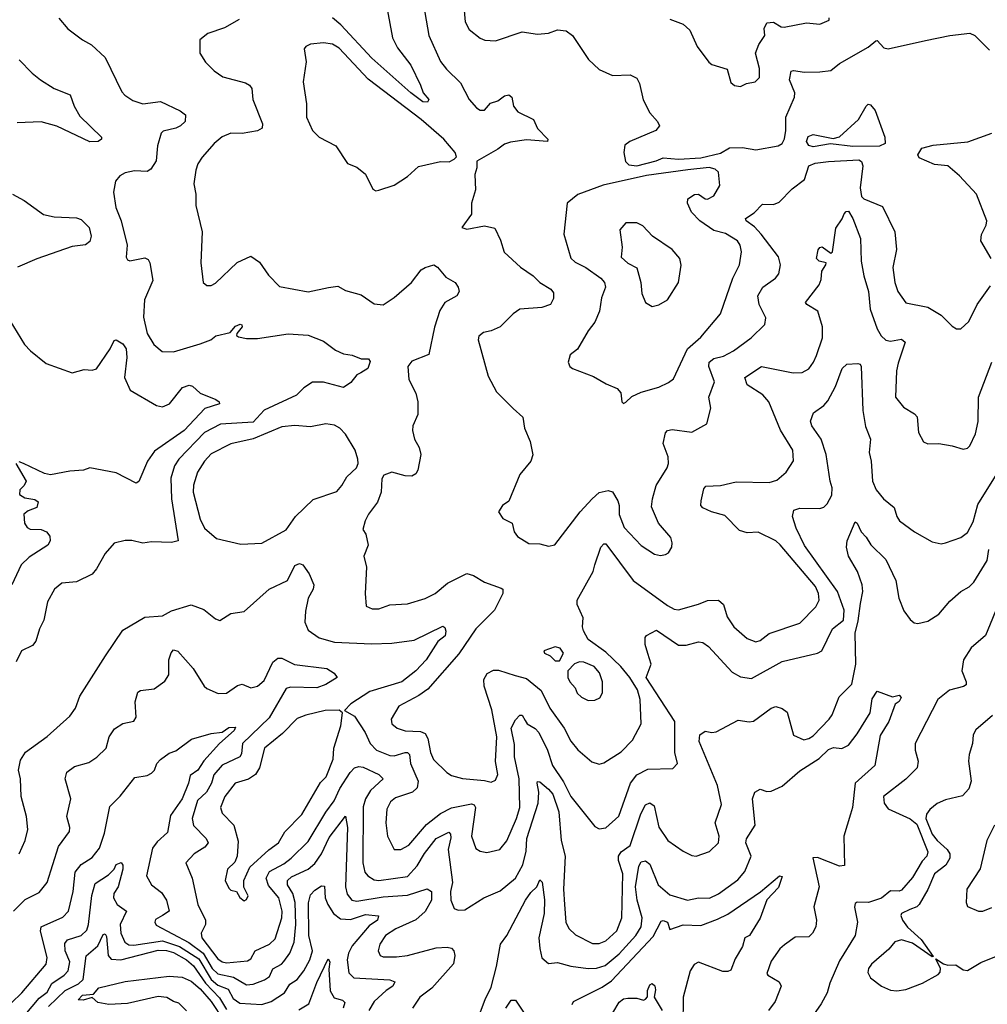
# Model space of a CAD drawing. Extents: x 1468344 to 1613994, y 525695 to 643861.
# Tile 351 of 427: x 1567347 to 1571735, y 603623 to 608087. Entities that reach past the tile are written whole.
import ezdxf

# ---------------------------------------------------------------- set-up
doc = ezdxf.new("R2010")
doc.units = 0

msp = doc.modelspace()

# ---------------------------------------------------------------- linework, layer by layer
at = {"layer": '0CON10XD'}
for points in [[(1569013.8, 608135), (1569037.5, 608005), (1569060.1, 607960.1), (1569120.8, 607880.8), (1569165, 607790), (1569175.7, 607755), (1569202, 607725), (1569196.6, 607713.4), (1569175, 607714.1), (1569120.9, 607755), (1568943.1, 607913.1), (1568803.7, 608063.7), (1568765.8, 608095)], [(1569178.5, 608155), (1569201.5, 608015), (1569255, 607898.1), (1569282.1, 607862.1), (1569345, 607800.9), (1569385, 607724.4), (1569417.7, 607687.7), (1569435, 607676.7), (1569455, 607677.1), (1569482.1, 607707.9), (1569515, 607718.9), (1569545, 607741.5), (1569565, 607745.7), (1569578.6, 607735), (1569586.7, 607695), (1569605, 607669.2), (1569676, 607635), (1569695, 607594), (1569742.5, 607545), (1569740, 607535), (1569645, 607541.8), (1569571.8, 607531.8), (1569545, 607523.2), (1569515, 607499.6), (1569420, 607445), (1569420, 607415), (1569411.2, 607385), (1569414, 607315), (1569396, 607255), (1569395.7, 607205), (1569352, 607145), (1569375, 607137.1), (1569455, 607152.3), (1569501.2, 607141.2), (1569526.9, 607086.9), (1569543, 607033), (1569618, 606965), (1569675.8, 606925), (1569706, 606896), (1569756, 606866), (1569768, 606848), (1569767, 606823), (1569753.3, 606795), (1569715, 606781.9), (1569615, 606774.2), (1569585, 606754), (1569526.2, 606695), (1569485, 606676), (1569450.5, 606669.5), (1569428.3, 606651.7), (1569426.2, 606635), (1569470.5, 606470.5), (1569509.5, 606399.5), (1569584.5, 606324.5), (1569628, 606285), (1569636.2, 606235), (1569661.4, 606175), (1569674.2, 606114.2), (1569664.4, 606085), (1569615.4, 606025), (1569565.5, 605904.5), (1569536.1, 605883.9), (1569517.5, 605855), (1569537.5, 605825), (1569580, 605805), (1569589.2, 605765), (1569604.4, 605744.4), (1569655, 605712), (1569705, 605711.1), (1569745, 605700), (1569773.4, 605706.6), (1569889.1, 605855), (1569943.5, 605915), (1569975, 605943.6), (1570015, 605952.5), (1570035, 605947.1), (1570059.1, 605905), (1570065.6, 605885), (1570065.6, 605844.4), (1570087.9, 605785), (1570165, 605703.5), (1570226, 605664), (1570252, 605658), (1570275, 605662), (1570289.5, 605670.5), (1570304, 605695), (1570305.9, 605715.9), (1570299.2, 605739.2), (1570244.2, 605805), (1570212.3, 605877.7), (1570215.8, 605915), (1570233.1, 605975), (1570282.5, 606055), (1570289.1, 606075), (1570286.8, 606105), (1570264.7, 606165), (1570275.6, 606214.4), (1570285, 606224.2), (1570305, 606229.4), (1570395, 606216.4), (1570462, 606255), (1570481.5, 606325), (1570472.1, 606375), (1570496.8, 606445), (1570471.4, 606515), (1570473.9, 606535), (1570495, 606550.6), (1570537.9, 606562.1), (1570584.2, 606585.8), (1570664.3, 606645), (1570725.8, 606705), (1570730.8, 606735), (1570699.6, 606795), (1570694.6, 606835), (1570716.3, 606873.7), (1570774.4, 606915), (1570789.5, 606935), (1570797.5, 606975), (1570787.5, 607012.5), (1570708.7, 607115), (1570678.2, 607148.2), (1570641.1, 607175), (1570638.6, 607185), (1570678.1, 607211.9), (1570715, 607250), (1570765, 607248.6), (1570790.3, 607259.7), (1570849.8, 607320.2), (1570905, 607362.5), (1570925.4, 607425), (1570953.8, 607436.2), (1571015, 607444), (1571151.9, 607451.9), (1571164.2, 607444.2), (1571170.4, 607425), (1571157.8, 607325), (1571164.7, 607285), (1571175, 607274.7), (1571259.3, 607239.3), (1571315.8, 607125), (1571322.9, 607045), (1571306.5, 606963.5), (1571314.6, 606895), (1571328.8, 606855), (1571365, 606803.1), (1571465, 606783.8), (1571525, 606747.8), (1571575, 606697.1), (1571595, 606685.8), (1571615, 606685.8), (1571650.9, 606719.1), (1571689.2, 606795), (1571748.9, 606881.1)], [(1569360.9, 608145), (1569367.6, 608077.6), (1569385, 608042), (1569435, 608002.5), (1569456, 607994), (1569505, 607990.8), (1569625, 608031.9), (1569695, 608020.8), (1569745, 608025.7), (1569785, 608040.9), (1569825, 608036.2), (1569854.3, 608015), (1569926.3, 607906.3), (1569975, 607860.8), (1570034.4, 607834.4), (1570115, 607837.1), (1570145, 607821.4), (1570157.7, 607797.7), (1570174, 607724), (1570204.3, 607665), (1570239.2, 607625), (1570247.5, 607605), (1570231.2, 607585), (1570114, 607535), (1570091.5, 607518.5), (1570086.1, 607485), (1570093.4, 607443.4), (1570108.8, 607428.8), (1570145, 607424.5)], [(1567524.5, 608094.5), (1567565.6, 608045.6), (1567631.2, 607995), (1567672.4, 607972.4), (1567734.3, 607915), (1567810.3, 607760.3), (1567823.3, 607745), (1567860.5, 607720.5), (1567905, 607705.5), (1567985, 607715.6), (1568075, 607674.3), (1568098.1, 607655), (1568096.5, 607625), (1568075.6, 607605), (1568054.5, 607594.5), (1567997.7, 607582.3), (1567988.1, 607571.9), (1567971.3, 607515), (1567965, 607446.7), (1567941.4, 607408.6), (1567925, 607398.9), (1567867.9, 607402.1), (1567825, 607393.1), (1567800.9, 607379.1), (1567781.2, 607355), (1567772.5, 607305), (1567782.5, 607235), (1567806.4, 607175), (1567834.3, 607065), (1567830.3, 607010.3), (1567835, 606997.5), (1567846.1, 606993.9), (1567915, 607007.8), (1567929.6, 606999.6), (1567937.5, 606985), (1567950, 606905), (1567912.9, 606817.1), (1567908.4, 606738.4), (1567925, 606664.3), (1567955, 606614), (1567993.2, 606583.2), (1568045, 606580.4), (1568165, 606616.8), (1568213.3, 606635), (1568236.7, 606653.3), (1568300.9, 606669.1), (1568325, 606697.1), (1568346.6, 606706.6), (1568354, 606704), (1568355.7, 606695), (1568331.2, 606665), (1568330, 606655), (1568339.2, 606649.2), (1568375, 606641.5), (1568425, 606641.1), (1568565, 606662.1), (1568655, 606656.2), (1568725, 606630), (1568779.1, 606589.1), (1568815, 606572), (1568855, 606565.6), (1568895, 606549.5), (1568929.1, 606549.1), (1568936.7, 606536.7), (1568925.5, 606505), (1568894.3, 606485.7), (1568875, 606476.2), (1568847.7, 606442.3), (1568815, 606420), (1568725, 606443.1), (1568675, 606443.1), (1568635, 606417.9), (1568602.2, 606385), (1568455, 606316.4), (1568405, 606261.9), (1568256.9, 606253.1), (1568185, 606216.1), (1568068, 606095), (1568049.1, 606065), (1568032.2, 606007.8), (1568035.3, 605915), (1568065.6, 605724.4), (1568035, 605716.7), (1567945, 605719.2), (1567905, 605713.3), (1567855, 605725.6), (1567824.5, 605725.5), (1567775, 605713.1), (1567735, 605666.7), (1567695, 605596.7), (1567675, 605573.8), (1567605, 605538.7), (1567537.4, 605532.6), (1567504.6, 605505.4), (1567472.4, 605447.6), (1567456.4, 605365), (1567437.1, 605325), (1567420.6, 605269.4), (1567405, 605250), (1567355, 605225.6), (1567330.5, 605175)], [(1568341.8, 608088.2), (1568275, 608049.4), (1568200, 608025), (1568163.3, 607995), (1568163.3, 607935), (1568188.8, 607895), (1568228, 607855), (1568268, 607828), (1568370.7, 607800.7), (1568389.7, 607789.7), (1568399.2, 607775), (1568404.3, 607725), (1568448.1, 607615), (1568445.8, 607595), (1568425, 607583.8), (1568355, 607570.9), (1568305, 607571.8), (1568265, 607555.5), (1568229.4, 607525), (1568175, 607464), (1568155, 607433.3), (1568145.6, 607404.4), (1568137, 607343), (1568145.5, 607295.5), (1568145.8, 607245), (1568174.4, 607125), (1568168, 606985), (1568178.8, 606895), (1568195, 606882), (1568215, 606882.5), (1568235, 606892.5), (1568333.1, 606986.9), (1568395, 607015.6), (1568435, 606987.5), (1568475, 606928.8), (1568525, 606878), (1568655, 606853.3), (1568747.1, 606872.9), (1568788.9, 606878.9), (1568825, 606858.8), (1568895, 606840), (1568955, 606798.9), (1568995, 606794.2), (1569045, 606827.5), (1569124.1, 606895.9), (1569167.6, 606952.4), (1569185, 606964.2), (1569225, 606975.7), (1569242, 606965), (1569279.7, 606919.7), (1569320.8, 606895), (1569335.8, 606875), (1569340, 606855), (1569329.4, 606835), (1569275.3, 606804.7), (1569251.9, 606768.1), (1569227.1, 606692.9), (1569201.7, 606568.3), (1569125, 606538.1), (1569106.9, 606515), (1569111.4, 606455), (1569143.2, 606393.2), (1569151.8, 606355), (1569152.7, 606297.3), (1569129.2, 606245), (1569127.5, 606225), (1569137.1, 606185), (1569158, 606148), (1569166.5, 606115), (1569152.2, 606045)], [(1570295, 608089.6), (1570355, 608066.9), (1570385, 608038.8), (1570418.8, 607965), (1570472.5, 607895), (1570485, 607883.8), (1570555, 607862.5), (1570571.7, 607801.7), (1570588.3, 607788.3), (1570615, 607784)], [(1570615, 607784), (1570642.7, 607797.3), (1570682.5, 607805), (1570702, 607825), (1570701.4, 607865), (1570682.9, 607935), (1570697.8, 607975), (1570726.2, 608015), (1570722.7, 608047.3), (1570735, 608073.3), (1570765, 608076), (1570800, 608055), (1570813.6, 608053.6), (1570915, 608073.1), (1570975, 608066.2), (1571017.5, 608085), (1571017.5, 608095)], [(1570145, 607424.5), (1570233.6, 607446.4), (1570265, 607460.8), (1570335, 607454.5), (1570435, 607460.4), (1570525, 607482.5), (1570565, 607505.6), (1570625, 607507.5), (1570685, 607496.9), (1570786, 607515), (1570803.6, 607526.4), (1570815, 607547.5), (1570821.6, 607585), (1570820.3, 607645), (1570860.5, 607735), (1570861.2, 607755), (1570837.9, 607815), (1570845, 607852.9), (1570855, 607856.9), (1570905, 607848.9), (1570975, 607850), (1571025, 607856.4), (1571065, 607888.2), (1571195, 607962.2), (1571228.8, 607991.2), (1571235, 607992.5), (1571265, 607959.3), (1571285, 607954.8), (1571455, 607992.9), (1571565, 608015.2), (1571655, 608025.2), (1571678.5, 608015), (1571745, 607948.8)], [(1568961.7, 607311.7), (1568975, 607313.8), (1569045, 607336.2), (1569105, 607376.2), (1569155, 607421.2), (1569255, 607444), (1569295, 607442), (1569317.5, 607455), (1569327.5, 607465), (1569322, 607485), (1569269.5, 607545), (1569167.5, 607635), (1568926.8, 607816.8), (1568795, 607958.1), (1568765, 607975.6), (1568725, 607981.4), (1568665, 607976.7), (1568643.9, 607966.1), (1568637.5, 607955), (1568646.4, 607896.4), (1568632, 607805), (1568647.8, 607705), (1568646.7, 607645), (1568675.3, 607585.3), (1568704.3, 607555), (1568780, 607515), (1568833.3, 607435), (1568875, 607418.8), (1568915, 607386.2), (1568948.3, 607318.3), (1568961.7, 607311.7)], [(1567345, 607905.6), (1567403.3, 607845), (1567441.9, 607815), (1567502.9, 607775), (1567576.5, 607746.5), (1567594.6, 607694.6), (1567619.5, 607649.5), (1567718.1, 607555), (1567717.1, 607545), (1567703.3, 607535), (1567665, 607532.7), (1567515, 607603.5), (1567445, 607624), (1567335, 607619.5)], [(1570945, 607510.6), (1570925, 607516.1), (1570915.3, 607535), (1570922.7, 607557.3), (1570945, 607566.4), (1571035, 607548.5), (1571065, 607555.6), (1571151.1, 607635), (1571184.6, 607695.4), (1571195, 607704), (1571205, 607700.8), (1571225.4, 607675), (1571270, 607555), (1571271.1, 607525), (1571245, 607513.6), (1571125, 607512.3), (1571023.8, 607523.8), (1570945, 607510.6)], [(1571751.4, 607005), (1571704.8, 607085), (1571707.6, 607112.4), (1571729.3, 607155), (1571732.3, 607175), (1571685.3, 607295.3), (1571608.9, 607378.9), (1571555, 607424), (1571495, 607430), (1571425, 607460), (1571420, 607475), (1571437.5, 607505), (1571488.7, 607518.7), (1571646.5, 607533.5), (1571755, 607572.9)], [(1570085, 606347.5), (1570095, 606352.5), (1570122.1, 606377.9), (1570165, 606397.8), (1570245, 606421.1), (1570288.5, 606441.5), (1570310.9, 606459.1), (1570374.7, 606595.3), (1570435, 606647.5), (1570525, 606752.9), (1570580, 606915), (1570611.1, 606975), (1570620.6, 607035), (1570614.5, 607065), (1570601.5, 607085), (1570547.2, 607117.2), (1570495, 607131.5), (1570431.2, 607175), (1570393.3, 607215), (1570375.6, 607255), (1570376, 607275), (1570406.7, 607295), (1570425, 607296.2), (1570454.7, 607274.7), (1570465, 607273.5), (1570495, 607287.8), (1570522.1, 607335), (1570515.4, 607395.4), (1570499.8, 607409.8), (1570472.9, 607417.1), (1570376.7, 607406.7), (1570189.1, 607380.9), (1569993.2, 607336.8), (1569877.5, 607295), (1569829.5, 607255), (1569814.6, 607115), (1569846.3, 607006.4), (1569865, 606987.3), (1569914.2, 606964.2), (1569981.8, 606915), (1569998.5, 606895), (1570003.1, 606875), (1569985, 606826.2), (1569976.6, 606765), (1569954.6, 606715), (1569924.3, 606675.7), (1569876.9, 606593.1), (1569842.8, 606567.2), (1569834.1, 606534.1), (1569841.2, 606515), (1569853.3, 606505), (1569949.1, 606469.1), (1570005.6, 606435.6), (1570056.7, 606415), (1570073.3, 606395), (1570077.5, 606355), (1570085, 606347.5)], [(1567315, 607295.6), (1567367, 607267), (1567455, 607203.5), (1567502.6, 607192.6), (1567605, 607187.9), (1567625, 607181.8), (1567662.2, 607145), (1567671.1, 607105), (1567665, 607082), (1567645, 607066.7), (1567585, 607058.2), (1567425, 607002.7), (1567336.2, 606965)], [(1569152.2, 606045), (1569142.6, 606027.4), (1569125, 606018.1), (1569095, 606018.5), (1569035, 606035.6), (1568998.3, 606021.7), (1568988.6, 606005), (1568985.7, 605945), (1568970, 605900), (1568928.8, 605845), (1568913.8, 605815), (1568902.5, 605775), (1568916.7, 605755), (1568927.5, 605705), (1568906.7, 605655), (1568920, 605605), (1568913.8, 605485), (1568918.3, 605428.3), (1568945, 605416.7), (1568975, 605416.2), (1569025.6, 605434.4), (1569105, 605437.9), (1569185, 605463.2), (1569230.5, 605485), (1569287.4, 605532.6), (1569375, 605575.6), (1569405, 605566.9), (1569455, 605536.5), (1569530.3, 605510.3), (1569537.1, 605505), (1569538.2, 605485), (1569499.4, 605410.6), (1569415, 605325.5), (1569338.8, 605211.2), (1569198.3, 605051.7), (1569157.5, 605022.5), (1569065.6, 604975), (1569030.6, 604915), (1569034.4, 604895), (1569058, 604875), (1569095, 604863.5), (1569165, 604859.6), (1569185, 604850.7), (1569197.4, 604827.4), (1569209.1, 604765), (1569222.6, 604732.6), (1569283.7, 604673.6), (1569305, 604660.4), (1569355, 604646.9), (1569455, 604637.5), (1569485, 604629.4), (1569505, 604638.8), (1569514.4, 604665), (1569504.1, 604724.1), (1569511.2, 604835), (1569488.5, 604958.5), (1569452.4, 605065), (1569450.8, 605095), (1569466.5, 605123.5), (1569495, 605137.5), (1569517.4, 605137.4), (1569593.8, 605113.8), (1569645, 605099.7), (1569710.8, 605045), (1569751.4, 604965), (1569815.9, 604875), (1569845.7, 604815.7), (1569877.4, 604777.4), (1569941.7, 604721.7), (1569975, 604711.4), (1569995, 604717.1), (1570075, 604766.9), (1570125, 604820), (1570165.5, 604895), (1570159.7, 605005), (1570148.6, 605048.6), (1570114, 605105), (1570073, 605155), (1570005, 605219.2), (1569925, 605276.7), (1569903.6, 605316.4), (1569898.6, 605335), (1569902, 605375), (1569874.2, 605435), (1569874.3, 605455), (1569947.9, 605585), (1569955.5, 605615), (1569982.5, 605695), (1569995, 605710), (1570005, 605711.2), (1570128.7, 605545), (1570285, 605431.5), (1570315, 605414.6), (1570335, 605411.8), (1570425, 605436.6), (1570465, 605453.8), (1570515.3, 605455.3), (1570538.5, 605435), (1570555, 605379.2), (1570585.4, 605335), (1570645, 605281.5), (1570685, 605265.7), (1570705, 605273.1), (1570745, 605304.6), (1570885, 605351.5), (1570956.8, 605425), (1570972.2, 605455), (1570968.8, 605485), (1570955, 605516.5), (1570795.9, 605705.9), (1570775, 605723.6), (1570695, 605762.9), (1570645, 605761.1), (1570610.9, 605770.9), (1570545, 605838.5), (1570483.3, 605855), (1570445, 605874), (1570436, 605885), (1570436.9, 605905), (1570449.5, 605960.5), (1570458.3, 605971.7), (1570525, 605974.6), (1570595, 605992.1), (1570745, 605988.1), (1570780, 606000), (1570823.1, 606035), (1570855, 606086.7), (1570852.2, 606135), (1570796.6, 606226.6), (1570743.4, 606355), (1570716.2, 606386.2), (1570645, 606431.9), (1570635.6, 606465), (1570710, 606515), (1570854.4, 606485.6), (1570895, 606487.5), (1570925, 606503.8), (1570947.1, 606535), (1570959.4, 606565), (1570987.8, 606645), (1570986.7, 606695), (1570965.6, 606765), (1570915.8, 606795), (1570910.8, 606805), (1570972.5, 606885), (1570981.2, 606908.8), (1570983.7, 606946.3), (1571002.1, 606975), (1571004.3, 606985), (1570972.2, 606992.2), (1570960, 607005), (1570966.9, 607043.1), (1570975, 607054.4), (1570985, 607056.9), (1571025, 607028.2), (1571032.5, 607035), (1571047.8, 607142.2), (1571076.6, 607183.4), (1571085, 607206.2), (1571095, 607218), (1571105, 607218.8), (1571125, 607186.2), (1571159.1, 607095), (1571162.6, 606992.6), (1571174.2, 606925), (1571195.3, 606855), (1571203.2, 606775), (1571235, 606685.7), (1571253.3, 606653.3), (1571275, 606633.9), (1571295, 606629.3), (1571345, 606638.5), (1571362.2, 606625), (1571330.9, 606529.1), (1571323.1, 606495), (1571317.5, 606375), (1571355, 606330.6), (1571405, 606300), (1571416.1, 606286.1), (1571422, 606215), (1571445, 606173.3), (1571465, 606164), (1571515, 606166.2), (1571575, 606155.7), (1571625, 606140), (1571645, 606143.8), (1571655.6, 606154.4), (1571680.6, 606209.4), (1571692.7, 606265), (1571694.7, 606375), (1571754.7, 606535)], [(1570215, 606786), (1570245, 606793.8), (1570285, 606816.2), (1570334.4, 606895), (1570346.4, 606973.6), (1570340.6, 607005), (1570305, 607045.7), (1570216.7, 607105), (1570172.3, 607152.3), (1570145, 607166), (1570095, 607166.7), (1570067.5, 607135), (1570078.8, 607055), (1570075, 607010), (1570105, 606983.3), (1570145, 606962.5), (1570162.7, 606895), (1570168.1, 606845), (1570184.4, 606804.4), (1570215, 606786)], [(1567302.8, 606722.8), (1567368, 606615), (1567396, 606585), (1567467.6, 606527.6), (1567585, 606485.8), (1567639.2, 606500.8), (1567675, 606498.1), (1567695, 606504.4), (1567757.5, 606595), (1567775, 606632), (1567785, 606635.7), (1567815, 606617.5), (1567829.4, 606595), (1567832.1, 606555), (1567822.7, 606465), (1567847.7, 606407.7), (1567967.7, 606337.7), (1567995, 606331.2), (1568026.7, 606345), (1568085, 606419.5), (1568115, 606430.6), (1568131.2, 606425), (1568165, 606393.1), (1568236.2, 606365), (1568251.2, 606355), (1568253.3, 606345), (1568186.3, 606323.7), (1568092.5, 606225), (1567958.9, 606131.1), (1567926.8, 606085), (1567886.8, 605993.2), (1567875, 605985.6), (1567785, 606032.5), (1567665, 606055.8), (1567635.9, 606044.1), (1567575, 606040), (1567486.9, 606023.1), (1567459.3, 606029.3)], [(1569028.7, 604541.3), (1569011.9, 604508.1), (1569006.7, 604445), (1569014.6, 604385), (1569045, 604324.4), (1569075, 604324.6), (1569111.8, 604345), (1569192.3, 604437.7), (1569255, 604488.8), (1569305, 604513.9), (1569395, 604532.5), (1569407.3, 604527.3), (1569414.1, 604515), (1569395.3, 604385.3), (1569415, 604330), (1569435, 604316.9), (1569465, 604311.1), (1569524, 604325), (1569555.8, 604364.2), (1569599.7, 604465), (1569614.3, 604515.7), (1569611.4, 604645), (1569590.5, 604745), (1569590.7, 604800.7), (1569576, 604875), (1569595, 604913.1), (1569615, 604934.3), (1569625, 604934.2), (1569639.5, 604909.5), (1569648.6, 604895), (1569683.9, 604873.9), (1569701.3, 604855), (1569740.8, 604775), (1569763, 604705), (1569812.3, 604632.3), (1569846.7, 604565), (1569955, 604429.2), (1569975, 604418.6), (1570005, 604422.9), (1570063.6, 604476.4), (1570116.9, 604625), (1570145, 604663.5), (1570195, 604689.7), (1570308, 604692), (1570330, 604715), (1570316.9, 604765), (1570317, 604905), (1570187.8, 605105), (1570209.7, 605165), (1570195, 605214.2), (1570183.1, 605255), (1570183.4, 605286.6), (1570188.8, 605295), (1570235, 605318.6), (1570335, 605251.9), (1570368.3, 605251.7), (1570425, 605266.2), (1570445, 605263.8), (1570470, 605245), (1570578.3, 605128.3), (1570615, 605108.2), (1570665, 605100.8), (1570805, 605177.5), (1570964.5, 605215.5), (1570984.3, 605225.7), (1571033.1, 605325), (1571082.3, 605365), (1571085, 605410), (1571054.6, 605495), (1570905, 605703.6), (1570867.7, 605782.3), (1570850.5, 605835), (1570856.8, 605863.2), (1570885, 605873.1), (1570975, 605871.1), (1570992.9, 605877.1), (1571008.6, 605891.4), (1571028.9, 605931.1), (1571031.7, 605965), (1571021.4, 605995), (1571004.5, 606115), (1570981.1, 606185), (1570939.5, 606245), (1570933.1, 606266.9), (1570946, 606305), (1570992.6, 606337.4), (1571010.7, 606359.3), (1571046, 606424), (1571075.9, 606505), (1571097.5, 606525), (1571147.9, 606527.9), (1571157.5, 606525), (1571162.5, 606515), (1571170, 606315), (1571182.9, 606242.9), (1571205.4, 606185), (1571198.2, 606125), (1571208.1, 606085), (1571214.7, 605995.3), (1571231.3, 605955), (1571264.2, 605914.2), (1571312.5, 605875), (1571324.4, 605835), (1571337.1, 605815), (1571405, 605764.4), (1571485, 605719.2), (1571525, 605711.2), (1571545, 605715.8), (1571615, 605739.2), (1571645, 605762.5), (1571670, 605810), (1571691.5, 605888.5), (1571772.2, 606017.8)], [(1568349.1, 605709.1), (1568445, 605713.4), (1568555, 605774.4), (1568598.2, 605835), (1568677.9, 605912.1), (1568785, 605948.1), (1568808.2, 605975), (1568830, 606015), (1568874.2, 606055), (1568881.4, 606075), (1568880, 606095), (1568868.2, 606135), (1568825, 606207.8), (1568798.9, 606235), (1568775, 606248.5), (1568735, 606254.3), (1568665, 606240.4), (1568595, 606246.5), (1568535, 606241.3), (1568405, 606186.1), (1568305, 606164.7), (1568215, 606118.5), (1568185, 606085.5), (1568153.2, 606035), (1568135, 605976.7), (1568133.7, 605945), (1568165, 605822.5), (1568185, 605782), (1568240, 605735), (1568349.1, 605709.1)], [(1567330, 606075), (1567376, 605995), (1567367.7, 605975), (1567346.9, 605955), (1567345.8, 605935), (1567369.8, 605919.8), (1567415, 605912), (1567430.7, 605900.7), (1567423.9, 605876.1), (1567385, 605860.8), (1567366.2, 605845), (1567368.8, 605805), (1567381.2, 605785), (1567395, 605777.5), (1567445, 605775.5), (1567468.8, 605765), (1567484.2, 605745), (1567484.4, 605725), (1567475, 605704.2), (1567389.5, 605650.5), (1567353.8, 605615), (1567311.4, 605525)], [(1567459.3, 606029.3), (1567364.5, 606075.5), (1567345, 606081.9)], [(1567319.4, 604045), (1567371.5, 604098.5), (1567435, 604130.5), (1567471.1, 604175), (1567522.2, 604337.8), (1567573.1, 604406.9), (1567574.6, 604425), (1567561.1, 604475), (1567578.8, 604555), (1567553.3, 604645), (1567560, 604675), (1567595, 604700.6), (1567660.2, 604719.8), (1567697.1, 604742.9), (1567739.2, 604785), (1567752.9, 604835), (1567777.4, 604872.6), (1567814.4, 604895.6), (1567865, 604906), (1567875.5, 604925), (1567870, 604995), (1567881.9, 605038.1), (1567895, 605046), (1567956.1, 605053.9), (1568005, 605087.5), (1568022.8, 605117.2), (1568023.6, 605185), (1568033, 605217), (1568045, 605230), (1568064.4, 605224.4), (1568133.1, 605145), (1568182.9, 605065), (1568195, 605054.4), (1568247.3, 605032.7), (1568285, 605034), (1568335, 605068), (1568355, 605073.8), (1568395, 605057.8), (1568425, 605065.4), (1568455, 605091.5), (1568495, 605174.4), (1568517.2, 605192.8), (1568535, 605192.7), (1568593.4, 605163.4), (1568740, 605145), (1568772.5, 605125), (1568786.7, 605105), (1568735, 605073.1), (1568695, 605057.9), (1568575, 605061.1), (1568555, 605054.5), (1568477.9, 604922.1), (1568356.7, 604805), (1568352.1, 604757.9), (1568345.4, 604745), (1568265, 604707.9), (1568227, 604663), (1568215.9, 604625.9), (1568194, 604585), (1568153.4, 604546.6), (1568128.9, 604465), (1568135, 604433.5), (1568192.5, 604375), (1568200.9, 604355), (1568186.7, 604335), (1568138.1, 604305), (1568100.8, 604265), (1568128.5, 604195), (1568154.1, 604075), (1568189.1, 604005), (1568189.1, 603985), (1568169.6, 603945), (1568172.4, 603925), (1568245, 603828.9), (1568265, 603815.7), (1568285, 603811.7), (1568379.9, 603820.1), (1568395, 603828.9), (1568415, 603865.4), (1568479.5, 603895), (1568505, 603920.4), (1568535.6, 604015), (1568536.9, 604045), (1568522.4, 604105), (1568475, 604162), (1568464.1, 604195), (1568480, 604225), (1568545, 604259.5), (1568578.5, 604285), (1568655, 604361.2), (1568735.5, 604494.5), (1568773, 604545), (1568798, 604602), (1568845, 604673.5), (1568865, 604694.5), (1568885, 604700.9), (1568905, 604697.9), (1568975.7, 604665), (1568995.7, 604645), (1568937.2, 604592.8), (1568915.6, 604555), (1568905, 604518.8), (1568903.3, 604265), (1568912, 604222), (1568924.8, 604204.8), (1568955, 604187.2), (1568975, 604183.8), (1569105, 604202.9), (1569149.8, 604250.2), (1569183.1, 604306.9), (1569235, 604374.3), (1569293.5, 604403.5), (1569300.8, 604395), (1569301.8, 604378.2), (1569289.8, 604325), (1569309.1, 604175), (1569300.5, 604135), (1569301.5, 604095), (1569317.1, 604057.1), (1569335, 604049.4), (1569365, 604051.9), (1569451.2, 604105), (1569525, 604137.1), (1569595, 604194.6), (1569628.3, 604255), (1569643, 604317), (1569647, 604375), (1569697.2, 604535), (1569700.4, 604585), (1569692.7, 604625), (1569695, 604633.3), (1569705, 604631.4), (1569745, 604598.9), (1569764.2, 604575), (1569791.1, 604495), (1569801.6, 604365), (1569819.6, 604295), (1569813.5, 604145), (1569817.2, 604075), (1569822.9, 603995), (1569837.4, 603967.4), (1569867.2, 603937.3), (1569945, 603898.2), (1569975, 603898), (1570005, 603910.9), (1570055, 603956.4), (1570077.8, 604015), (1570081.2, 604215), (1570061.7, 604275), (1570061.7, 604295), (1570074.7, 604315), (1570115, 604343.6), (1570162.9, 604487.1), (1570185, 604527.1), (1570205, 604535.7), (1570223.2, 604523.2), (1570245, 604426.2), (1570286.4, 604366.4), (1570355, 604317.1), (1570395, 604297.1), (1570415, 604294.2), (1570475, 604315.6), (1570515.3, 604354.8), (1570518.1, 604385), (1570500.7, 604445), (1570528.8, 604528.8), (1570510.8, 604615), (1570427.6, 604815), (1570431.2, 604845), (1570455, 604860.8), (1570485, 604855.5), (1570505, 604858.8), (1570605, 604911.1), (1570655, 604903.1), (1570675, 604906.9), (1570755, 604965.8), (1570775, 604973.8), (1570805, 604964), (1570827.6, 604947.6), (1570855, 604843.8), (1570902.5, 604822.5), (1570925, 604827.5), (1570945, 604840.5), (1571018.2, 604915), (1571031.2, 604935), (1571062.4, 605017.6), (1571120, 605075), (1571137.7, 605165), (1571134.6, 605305), (1571149.1, 605360.9), (1571159.7, 605439.7), (1571170, 605495), (1571167.5, 605525), (1571146.5, 605585), (1571105.8, 605655), (1571095.7, 605695), (1571099.2, 605725), (1571135, 605810), (1571145, 605803.8), (1571162.7, 605765), (1571185, 605741.5), (1571205.7, 605705.7), (1571275, 605639.2), (1571320.3, 605545), (1571332.9, 605465), (1571356.5, 605406.5), (1571385, 605367.1), (1571402.9, 605352.9), (1571419.1, 605349.1), (1571465, 605360.8), (1571515, 605392.5), (1571565, 605450.4), (1571615, 605493.9), (1571652.7, 605515), (1571673.1, 605536.9), (1571733.3, 605635), (1571741.4, 605685)], [(1567344.2, 604305), (1567371.9, 604365), (1567383.5, 604415), (1567378.1, 604475), (1567353.6, 604565), (1567350.9, 604645), (1567341.8, 604685), (1567350.2, 604729.8), (1567373.7, 604766.4), (1567472.1, 604837.9), (1567575, 604928.6), (1567599.5, 604965), (1567620.2, 605019.8), (1567736.5, 605203.5), (1567815, 605318.6), (1567915, 605378.9), (1567995, 605384.7), (1568035, 605406.7), (1568125, 605434.5), (1568182.2, 605412.2), (1568235, 605370), (1568255, 605362.5), (1568305, 605394.3), (1568365, 605403.3), (1568478.2, 605505), (1568560.6, 605545), (1568595, 605613.1), (1568615, 605622.1), (1568630.6, 605615), (1568660, 605575), (1568680, 605525), (1568677.3, 605505), (1568655.2, 605464.8), (1568642.3, 605405), (1568640, 605355), (1568655, 605320), (1568704.7, 605284.7), (1568775, 605265.3), (1568942.7, 605257.3), (1569035, 605260.9), (1569135, 605274.6), (1569265, 605337.8), (1569275, 605331.2), (1569279.5, 605315), (1569276.9, 605293.1), (1569242.8, 605267.3), (1569189.6, 605185), (1569142.7, 605135), (1569080, 605085), (1568935, 605041.8), (1568849.2, 604985), (1568820, 604955), (1568865, 604928.8), (1568913.1, 604855), (1568935.4, 604805), (1568965, 604774.6), (1569025, 604750.3), (1569045, 604750.2), (1569095, 604764.7), (1569105.3, 604765.3), (1569115, 604755.8), (1569119.5, 604715), (1569154.1, 604635), (1569149.6, 604605), (1569128.1, 604585), (1569051.5, 604558.5), (1569028.7, 604541.3)], [(1571792.9, 605457.1), (1571725.6, 605295), (1571660.8, 605239.2), (1571627.3, 605185), (1571618.5, 605135), (1571639.1, 605085), (1571638.8, 605071.2), (1571626.7, 605063.3), (1571562.6, 605047.4), (1571510.5, 605005), (1571406.9, 604805), (1571408, 604775), (1571421.5, 604725), (1571416.7, 604695), (1571365, 604643.3), (1571264.5, 604565), (1571267.1, 604535), (1571285, 604509.2), (1571385, 604464.4), (1571415, 604439.7), (1571465.1, 604315), (1571460.3, 604295), (1571438.7, 604271.3), (1571395, 604197.5), (1571345, 604140.3), (1571335, 604135.2), (1571295, 604136.8), (1571255, 604103.5), (1571195.6, 604084.4), (1571145, 604086.2), (1571135, 604080), (1571132.9, 604062.9), (1571146.4, 603995), (1571135.9, 603935), (1571065, 603820.8), (1571020.8, 603719.2), (1571008.1, 603675), (1570980.6, 603625), (1570884.1, 603485.9)], [(1569795, 605180), (1569813.3, 605215), (1569797, 605237), (1569775, 605244), (1569723.9, 605226.1), (1569726.7, 605215), (1569752.5, 605202.5), (1569775, 605180), (1569795, 605180)], [(1569925, 605000.8), (1569955, 605002), (1569977.6, 605012.4), (1569990, 605035), (1569989.1, 605085), (1569976.1, 605126.1), (1569952, 605155), (1569905, 605174.5), (1569885, 605175.3), (1569863, 605167), (1569832, 605135), (1569832.5, 605105), (1569841.2, 605085), (1569865, 605057.5), (1569875, 605033.3), (1569893.8, 605015), (1569925, 605000.8)], [(1569404.7, 603505), (1569456.9, 603645), (1569485, 603700.8), (1569509.6, 603795), (1569526.7, 603895), (1569555.3, 603935), (1569640.5, 604095), (1569665, 604129.6), (1569692.2, 604155), (1569705, 604186.7), (1569716.6, 604176.6), (1569726.1, 604096.1), (1569724.7, 604035), (1569701, 603925), (1569705.3, 603875.3), (1569715, 603834), (1569745, 603808.6), (1569785, 603812.7), (1569845.3, 603795.3), (1569925, 603785.3), (1569962.4, 603787.6), (1570001.1, 603798.9), (1570065, 603851.4), (1570141.3, 603935), (1570165.6, 603975), (1570170, 604015), (1570146.7, 604095), (1570140, 604155), (1570155, 604248.8), (1570165, 604269.1), (1570185, 604274), (1570205, 604258.9), (1570241.9, 604165), (1570295, 604119.7), (1570375, 604095.3), (1570425, 604105.8), (1570475, 604103.6), (1570515, 604123.3), (1570602.9, 604187.1), (1570635.3, 604224.7), (1570663.8, 604295), (1570640, 604355), (1570643.3, 604373.3), (1570682.3, 604435), (1570670, 604555), (1570680, 604585), (1570705, 604598), (1570735, 604587.5), (1570755, 604588.6), (1570805, 604612), (1570885, 604681.2), (1570972.2, 604737.8), (1571015, 604777.8), (1571037.1, 604787.1), (1571075, 604783.5), (1571105, 604798.5), (1571145, 604849.6), (1571203.8, 604945), (1571212.7, 605007.3), (1571235, 605043.3), (1571305, 605017.5), (1571335, 605024), (1571343.8, 605013.8), (1571335, 604996), (1571317, 604983), (1571287.5, 604905), (1571248.8, 604841.2), (1571223.8, 604705), (1571134.6, 604625), (1571122.9, 604515), (1571114.5, 604485.5), (1571084.3, 604385), (1571087, 604253), (1571065, 604248.9), (1570965, 604288.5), (1570942.7, 604287.3), (1570972.7, 604155), (1570948.6, 604065), (1570960.3, 604005), (1570956.9, 603975), (1570942.5, 603945), (1570925, 603928.2), (1570863.1, 603926.9), (1570815, 603892.9), (1570794.4, 603875), (1570755, 603818.8), (1570735, 603763.3), (1570739.2, 603755), (1570791.4, 603725), (1570799.5, 603705), (1570772.2, 603635), (1570743.1, 603595)], [(1568365, 604092.5), (1568375, 604097.5), (1568383.3, 604115), (1568364, 604154), (1568362.9, 604185), (1568390.9, 604245), (1568476.6, 604323.4), (1568521.1, 604355), (1568548.9, 604405), (1568626.6, 604483.4), (1568711.4, 604628.6), (1568736.2, 604655), (1568768.4, 604735), (1568771.8, 604785), (1568803.3, 604885), (1568810, 604945), (1568795.8, 604955.8), (1568732.5, 604955), (1568645, 604934.6), (1568605, 604919.2), (1568538.7, 604851.3), (1568457.1, 604785), (1568434.3, 604695), (1568415.5, 604664.5), (1568385, 604643.6), (1568323.5, 604625), (1568276.7, 604565), (1568258, 604515), (1568265, 604489.4), (1568317.3, 604435), (1568337.5, 604362.5), (1568333.3, 604295), (1568322.2, 604267.8), (1568288.8, 604235), (1568278.8, 604185), (1568295, 604150), (1568305, 604140), (1568330, 604135), (1568345, 604107.5), (1568365, 604092.5)], [(1571757.7, 604932.3), (1571683, 604867), (1571670.6, 604845), (1571667.8, 604805), (1571651.8, 604755), (1571649.5, 604725), (1571660.9, 604635), (1571650.2, 604599.8), (1571622.4, 604567.6), (1571545, 604549.6), (1571506.7, 604533.3), (1571474, 604506), (1571458.9, 604485), (1571456.2, 604465), (1571485, 604394.4), (1571507.5, 604365), (1571553.1, 604325), (1571564, 604305), (1571564.6, 604285), (1571546.8, 604253.2), (1571495.3, 604214.7), (1571465, 604142.9), (1571425, 604075.6), (1571414.3, 604065), (1571382.6, 604052.6), (1571344.7, 604035.2), (1571342.2, 604025), (1571350.2, 604005), (1571373.2, 603973.2), (1571435, 603916.7), (1571489.7, 603840.3), (1571485, 603838), (1571395, 603900), (1571345, 603915.7), (1571315, 603906.1), (1571287.5, 603872.5), (1571210, 603805), (1571196, 603785), (1571193, 603767), (1571205, 603743.3), (1571255, 603705.6), (1571295, 603687.5), (1571325, 603683.8), (1571365, 603690.8), (1571440.6, 603719.4), (1571511.5, 603758.5), (1571520.9, 603769.1), (1571522.3, 603785), (1571500.8, 603829.2), (1571536.6, 603806.6), (1571555, 603800.8), (1571591.3, 603801.3), (1571625, 603778.9), (1571644.3, 603775.7), (1571705, 603812.2), (1571807.2, 603852.8)], [(1567310, 603630), (1567356.6, 603675), (1567466.2, 603805), (1567470.8, 603835), (1567441.1, 603955), (1567444.1, 603975), (1567542, 604018), (1567568.2, 604045), (1567588.9, 604135), (1567597.8, 604222.2), (1567625, 604256.2), (1567675, 604288.1), (1567708.5, 604331.5), (1567731.4, 604398.6), (1567755, 604520), (1567802.6, 604567.4), (1567869, 604651), (1567925, 604661.1), (1567945, 604670.8), (1567958.8, 604685), (1567968.8, 604715), (1567985, 604733.3), (1568025, 604761.1), (1568055, 604772.5), (1568125.6, 604824.4), (1568215, 604850.6), (1568265, 604857.5), (1568295, 604877.3), (1568325, 604880), (1568320, 604865), (1568253.5, 604805), (1568182.5, 604727.5), (1568154.8, 604685), (1568119.6, 604660.4), (1568111.7, 604625), (1568083, 604555), (1568030.8, 604479.2), (1568017.5, 604402.5), (1567970.9, 604359.1), (1567949.5, 604330.5), (1567922, 604205), (1567944.3, 604165), (1567989.9, 604129.9), (1568013.1, 604095), (1568024.4, 604045), (1567993.8, 604026.2), (1567962.6, 604007.4), (1567959.4, 603995), (1567965, 603981.4), (1568113.2, 603903.2), (1568178.7, 603855), (1568219.9, 603785), (1568245, 603761.1), (1568316.7, 603746.7), (1568375, 603711.1), (1568405, 603713.8), (1568456.6, 603733.4), (1568480.2, 603749.8), (1568495, 603783.1), (1568534.5, 603805), (1568545, 603816.9), (1568571.1, 603855), (1568591.6, 603905), (1568598.8, 603985), (1568596.3, 604085), (1568585.1, 604125.1), (1568561.7, 604165), (1568561.3, 604185), (1568579, 604201), (1568654.5, 604235.5), (1568685, 604261.3), (1568714.8, 604305), (1568750.1, 604379.9), (1568825, 604475.7), (1568834, 604424), (1568824.3, 604155), (1568831.7, 604121.7), (1568853.5, 604095), (1568875, 604090), (1568995, 604110.5), (1569105, 604117.6), (1569195, 604146.4), (1569214.6, 604134.6), (1569213.8, 604095), (1569185.7, 604044.3), (1569143.5, 604006.5), (1569051.8, 603965), (1569006.2, 603935), (1568980, 603895), (1568972.7, 603865), (1568982.2, 603845), (1568995, 603838.9), (1569055, 603838.8), (1569105, 603844.3), (1569235, 603878.8), (1569285, 603882.8), (1569305, 603876.8), (1569315.2, 603865.2), (1569320.5, 603845), (1569313.4, 603806.6), (1569215, 603695.6), (1569161.5, 603655), (1569127.5, 603605)], [(1571767.3, 604435), (1571733.1, 604365), (1571702.5, 604237.5), (1571641.5, 604145), (1571639.4, 604085), (1571645, 604066.7), (1571695, 604045.5), (1571715, 604044.6), (1571755, 604061.9)], [(1567371.7, 603575), (1567435, 603650.2), (1567471.8, 603678.2), (1567493.3, 603716.7), (1567548.9, 603755), (1567566.9, 603775), (1567574.4, 603815), (1567553.8, 603865), (1567551.3, 603898.7), (1567564, 603916), (1567625, 603934.7), (1567651.5, 603958.5), (1567659.5, 603985), (1567673.7, 604116.3), (1567689.5, 604170.5), (1567749.8, 604210.2), (1567774.8, 604235), (1567785, 604256.4), (1567806.6, 604266.6), (1567814.2, 604254.2), (1567814.7, 604235), (1567793.8, 604156.2), (1567774.5, 604125), (1567771.8, 604105), (1567789.4, 604075), (1567831.1, 604045), (1567803.2, 603985), (1567805.8, 603945), (1567824.4, 603904.4), (1567842.3, 603892.3), (1567865, 603890.6), (1567995, 603911.5), (1568071, 603885), (1568158.7, 603828.7), (1568215, 603735.6), (1568245, 603710.5), (1568291.8, 603691.8), (1568315, 603648.6), (1568345, 603628.8), (1568445, 603622.3), (1568487.3, 603635), (1568547.7, 603675), (1568572.5, 603715), (1568605, 603735.3), (1568634.6, 603775.4), (1568663, 603825), (1568674.8, 603865), (1568658.1, 603935), (1568656.6, 604083.4), (1568665, 604120), (1568685, 604140), (1568715, 604159.4), (1568728.9, 604158.9), (1568732.2, 604105), (1568743.8, 604075), (1568769.1, 604035), (1568801.2, 604011.2), (1568847.6, 604007.6), (1568915, 604029.8), (1568974.2, 604024.2), (1568969.5, 604005), (1568931.9, 603978.1), (1568855, 603888), (1568838.6, 603855), (1568832.5, 603825), (1568839.6, 603765), (1568862.4, 603742.4), (1569024.7, 603734.7), (1569048.6, 603725), (1569039.1, 603705), (1569008.2, 603685), (1568953.8, 603635), (1568930.8, 603595)], [(1569852, 603622), (1569858, 603635), (1569988.8, 603701.2), (1570030.6, 603729.4), (1570219, 603931), (1570255, 604000.5), (1570265, 604002.7), (1570284.2, 603995), (1570295, 603962.9), (1570355, 603983.2), (1570435, 603979.8), (1570511.3, 604008.7), (1570557.8, 604032.2), (1570706.6, 604133.4), (1570792.3, 604205), (1570805, 604202.5), (1570787.7, 604152.3), (1570735, 604096), (1570705, 604013.3), (1570655.7, 603935), (1570634.4, 603925), (1570624.6, 603885), (1570591.2, 603828.8), (1570571.7, 603778.3), (1570558.3, 603771.7), (1570535, 603771.4), (1570425, 603814.5), (1570405, 603803.1), (1570386.9, 603775), (1570356.1, 603655), (1570354.3, 603525)], [(1567477.6, 603612.4), (1567553.3, 603685), (1567613.8, 603716.2), (1567635.1, 603734.9), (1567647.6, 603842.4), (1567701.3, 603888.7), (1567725, 603939.5), (1567735, 603942.5), (1567740.6, 603930.6), (1567748.6, 603845), (1567761.7, 603828.3), (1567805, 603825.1), (1567975, 603869.2), (1568012.3, 603867.7), (1568045, 603858.4), (1568102.9, 603825), (1568135, 603797.7), (1568189.2, 603719.2), (1568252.7, 603652.7), (1568285, 603599)], [(1568612.8, 603597.2), (1568658.1, 603625), (1568695, 603722.5), (1568745, 603829.2), (1568752.9, 603815), (1568748.2, 603781.8), (1568754.4, 603684.4), (1568772.7, 603652.7), (1568811.1, 603641.1), (1568821.7, 603631.7), (1568813.5, 603605)], [(1568103, 603593), (1568067.9, 603627.9), (1568043.8, 603635), (1568013.8, 603653.8), (1567975, 603657.9), (1567835, 603627.1), (1567751.7, 603621.7), (1567701.4, 603631.4), (1567675, 603653.8), (1567635, 603641.5), (1567612.7, 603642.7), (1567632.2, 603665), (1567681.2, 603668.8), (1567705, 603697.8), (1567825, 603726.2), (1568025, 603751.2), (1568084.2, 603745.8), (1568125, 603728.1), (1568165, 603692.8), (1568215.1, 603635), (1568271.6, 603551.6)], [(1570037.1, 603585), (1570065, 603632), (1570085, 603647.5), (1570105, 603651.2), (1570145, 603650.6), (1570175, 603642.5), (1570185, 603645.8), (1570193.5, 603656.5), (1570193.8, 603685), (1570205, 603711.4), (1570215, 603717.1), (1570226.5, 603706.5), (1570230.7, 603689.3), (1570224.3, 603655), (1570260, 603595)], [(1569551.8, 603605), (1569575, 603641.1), (1569595, 603641.4), (1569635, 603582.9)]]:
    msp.add_lwpolyline(points, dxfattribs=at)

doc.saveas('drawing.dxf')
